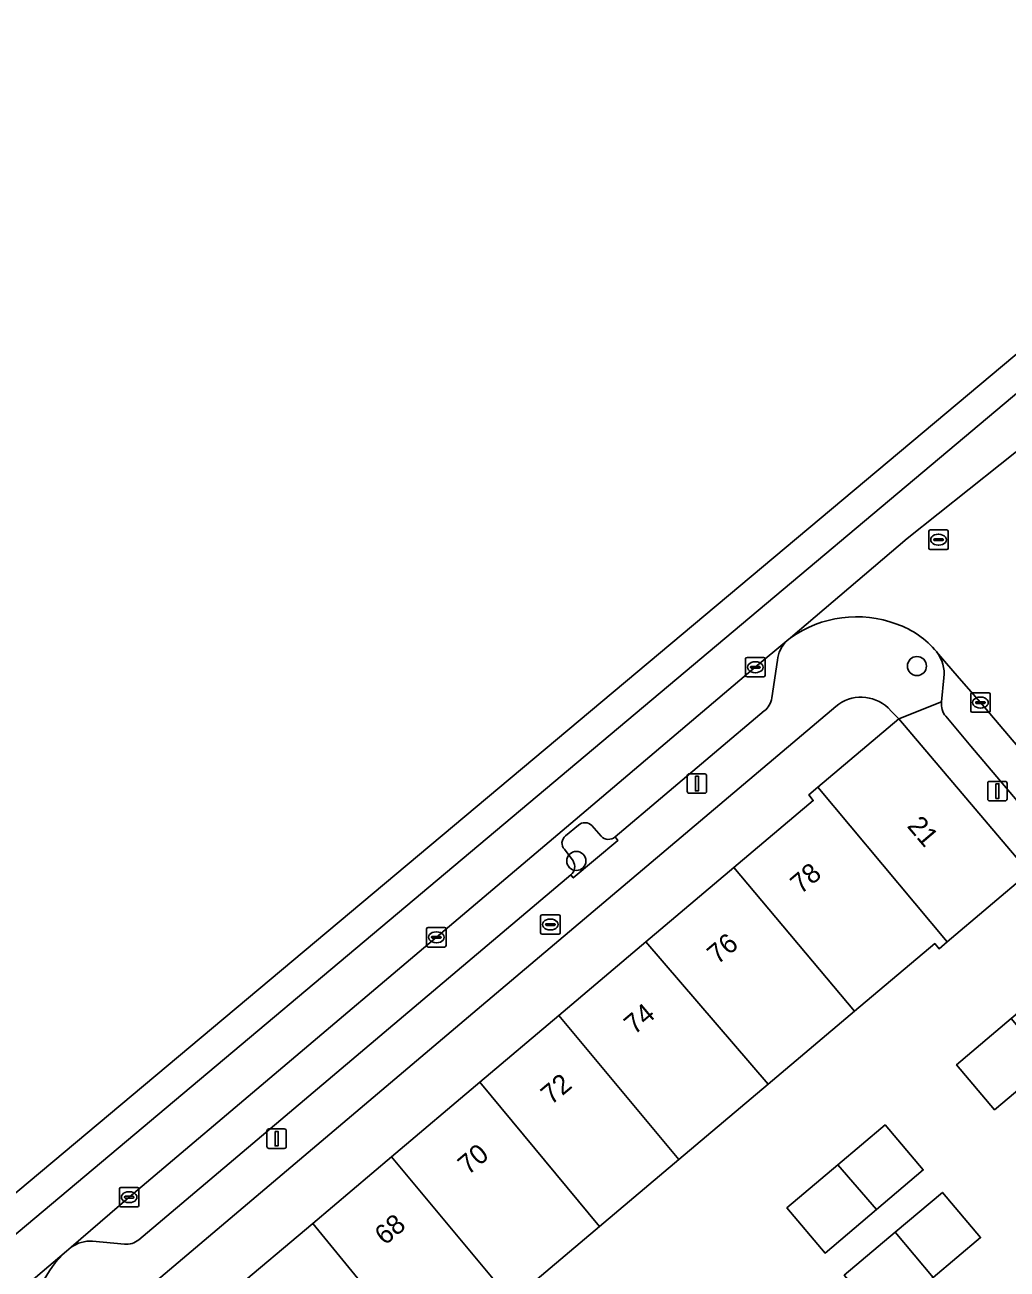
# Model space of a CAD drawing. Extents: x 162172 to 163187, y 382874 to 383685.
# Drawn here: x 162269.4 to 162319.7, y 383181.4 to 383245.3 of the extents above; entities that cross this region are included whole.
import ezdxf

# ---------------------------------------------------------------- set-up
doc = ezdxf.new("R2010")
doc.units = 0
for name, color, linetype in [('IMGEO_Boom', 7, 'Continuous'), ('IMGEO_Brandkraan', 7, 'Continuous'), ('IMGEO_Erf', 7, 'Continuous'), ('IMGEO_Kolk', 7, 'Continuous'), ('IMGEO_Lichtmast', 7, 'Continuous'), ('IMGEO_Pand', 7, 'Continuous'), ('IMGEO_Pand_nummerreeks', 7, 'Continuous'), ('IMGEO_Parkeervlak_open', 7, 'Continuous'), ('IMGEO_Rijbaan_lokaal_gesloten', 7, 'Continuous'), ('IMGEO_Rijbaan_lokaal_open', 7, 'Continuous'), ('IMGEO_Rioolput', 7, 'Continuous'), ('IMGEO_Verkeerseiland_groen', 7, 'Continuous'), ('IMGEO_Voetpad_open', 7, 'Continuous')]:
    doc.layers.add(name, color=color, linetype=linetype)

msp = doc.modelspace()

# ---------------------------------------------------------------- linework, layer by layer
at = {"layer": 'IMGEO_Boom'}
for centre in [(162315.117, 383212.392), (162297.644, 383202.386)]:
    msp.add_circle(centre, 0.489, dxfattribs=at)
at = {"layer": 'IMGEO_Brandkraan'}
for p, q in [((162295.812, 383198.699), (162295.812, 383199.551)), ((162295.887, 383199.625), (162296.739, 383199.625)), ((162296.071, 383199.119), (162296.071, 383199.131)), ((162296.509, 383199.082), (162296.111, 383199.082)), ((162296.114, 383199.168), (162296.512, 383199.168)), ((162296.3, 383199.405), (162296.325, 383199.405)), ((162296.555, 383199.131), (162296.555, 383199.119)), ((162296.813, 383199.551), (162296.813, 383198.699)), ((162296.739, 383198.625), (162295.887, 383198.625)), ((162296.323, 383198.845), (162296.298, 383198.845))]:
    msp.add_line(p, q, dxfattribs=at)
for points in [[(162295.812, 383198.699), (162295.812, 383199.551)], [(162295.887, 383199.625), (162296.739, 383199.625)], [(162296.813, 383199.551), (162296.813, 383198.699)], [(162296.739, 383198.625), (162295.887, 383198.625)]]:
    msp.add_lwpolyline(points, dxfattribs=at)
for centre, radius, start, end in [((162295.889, 383199.549), 0.0765, 91.55205, 178.44795), ((162295.889, 383199.549), 0.0765, 91.55205, 178.44795), ((162296.111, 383199.128), 0.0403, 85.87752, 175.75265), ((162296.108, 383199.118), 0.0366, 178.93798, 274.71019), ((162296.512, 383199.125), 0.043, 264.86636, 352.45326), ((162296.516, 383199.13), 0.0386, 1.73085, 96.63898), ((162296.737, 383199.549), 0.0765, 1.55205, 88.44795), ((162296.737, 383199.549), 0.0765, 1.55205, 88.44795), ((162295.889, 383198.701), 0.0765, 181.55205, 268.44795), ((162295.889, 383198.701), 0.0765, 181.55205, 268.44795), ((162296.737, 383198.701), 0.0765, 271.55205, 358.44795), ((162296.737, 383198.701), 0.0765, 271.55205, 358.44795)]:
    msp.add_arc(centre, radius, start, end, dxfattribs=at)
for centre, major_axis, ratio, start_param, end_param in [((162296.299, 383199.125), (-0.387, 0.002), 0.722429, 4.712389, 7.853982), ((162296.324, 383199.125), (-0.39, 0.002), 0.717154, 1.570796, 4.712389)]:
    msp.add_ellipse(centre, major_axis=major_axis, ratio=ratio, start_param=start_param, end_param=end_param, dxfattribs=at)
at = {"layer": 'IMGEO_Erf'}
for points in [[(162274.262, 383176.853), (162274.737, 383176.332), (162279.362, 383180.242), (162279.467, 383180.119), (162279.593, 383179.957), (162279.944, 383180.254), (162284.121, 383183.784), (162288.168, 383187.204), (162292.698, 383191.033), (162296.742, 383194.45), (162301.217, 383198.233), (162305.729, 383202.045), (162309.801, 383205.487), (162309.568, 383205.774), (162310.04, 383206.173), (162314.195, 383209.68), (162313.812, 383210.067), (162313.64, 383210.241)], [(162310.951, 383210.32), (162292.555, 383194.763), (162274.555, 383179.518)], [(162324.77, 383179.335), (162328.927, 383182.849), (162328.7, 383183.115), (162329.205, 383183.544), (162333.317, 383187.038), (162320.875, 383201.8), (162316.672, 383198.236), (162316.253, 383197.881), (162316.027, 383198.148), (162311.916, 383194.675), (162307.492, 383190.937), (162302.899, 383187.056), (162298.835, 383183.622), (162294.315, 383179.803)]]:
    msp.add_lwpolyline(points, dxfattribs=at)
for points in [[(162319.101, 383189.616), (162317.146, 383191.931), (162319.957, 383194.305), (162322.188, 383196.189), (162324.143, 383193.874), (162321.9, 383191.98)], [(162310.405, 383182.264), (162308.448, 383184.577), (162311.061, 383186.788), (162313.485, 383188.839), (162315.442, 383186.525), (162313.037, 383184.49)], [(162313.343, 383178.804), (162311.387, 383181.118), (162314.005, 383183.33), (162316.422, 383185.373), (162318.378, 383183.059), (162315.943, 383181.001)]]:
    msp.add_lwpolyline(points, close=True, dxfattribs=at)
msp.add_arc((162312.251, 383208.769), 2.024, 46.65864, 129.97575, dxfattribs=at)
at = {"layer": 'IMGEO_Kolk'}
for p, q in [((162306.324, 383211.905), (162306.324, 383212.757)), ((162306.399, 383212.831), (162307.251, 383212.831)), ((162306.812, 383212.611), (162306.837, 383212.611)), ((162307.325, 383212.757), (162307.325, 383211.905)), ((162307.251, 383211.831), (162306.399, 383211.831)), ((162306.583, 383212.325), (162306.583, 383212.337)), ((162307.021, 383212.288), (162306.623, 383212.288)), ((162306.626, 383212.374), (162307.024, 383212.374)), ((162306.835, 383212.051), (162306.81, 383212.051)), ((162307.067, 383212.337), (162307.067, 383212.325)), ((162317.873, 383210.092), (162317.873, 383210.944)), ((162317.948, 383211.018), (162318.8, 383211.018)), ((162318.132, 383210.512), (162318.132, 383210.524)), ((162318.175, 383210.561), (162318.573, 383210.561)), ((162318.361, 383210.798), (162318.386, 383210.798)), ((162318.616, 383210.524), (162318.616, 383210.512)), ((162318.874, 383210.944), (162318.874, 383210.092)), ((162318.8, 383210.018), (162317.948, 383210.018)), ((162318.57, 383210.475), (162318.172, 383210.475)), ((162318.384, 383210.238), (162318.359, 383210.238)), ((162289.962, 383198.044), (162289.962, 383198.896)), ((162290.037, 383198.97), (162290.889, 383198.97)), ((162290.221, 383198.464), (162290.221, 383198.476)), ((162290.659, 383198.427), (162290.261, 383198.427)), ((162290.264, 383198.513), (162290.662, 383198.513)), ((162290.45, 383198.75), (162290.475, 383198.75)), ((162290.705, 383198.476), (162290.705, 383198.464)), ((162290.963, 383198.896), (162290.963, 383198.044)), ((162290.889, 383197.97), (162290.037, 383197.97)), ((162290.473, 383198.19), (162290.448, 383198.19)), ((162274.28, 383185.63), (162275.132, 383185.63)), ((162274.205, 383184.704), (162274.205, 383185.556)), ((162274.464, 383185.124), (162274.464, 383185.136)), ((162274.902, 383185.087), (162274.504, 383185.087)), ((162274.507, 383185.173), (162274.905, 383185.173)), ((162274.693, 383185.41), (162274.718, 383185.41)), ((162274.948, 383185.136), (162274.948, 383185.124)), ((162275.206, 383185.556), (162275.206, 383184.704)), ((162275.132, 383184.63), (162274.28, 383184.63)), ((162274.716, 383184.85), (162274.691, 383184.85))]:
    msp.add_line(p, q, dxfattribs=at)
for points in [[(162306.324, 383211.905), (162306.324, 383212.757)], [(162306.399, 383212.831), (162307.251, 383212.831)], [(162307.325, 383212.757), (162307.325, 383211.905)], [(162307.251, 383211.831), (162306.399, 383211.831)], [(162317.873, 383210.092), (162317.873, 383210.944)], [(162317.948, 383211.018), (162318.8, 383211.018)], [(162318.874, 383210.944), (162318.874, 383210.092)], [(162318.8, 383210.018), (162317.948, 383210.018)], [(162289.962, 383198.044), (162289.962, 383198.896)], [(162290.037, 383198.97), (162290.889, 383198.97)], [(162290.963, 383198.896), (162290.963, 383198.044)], [(162290.889, 383197.97), (162290.037, 383197.97)], [(162274.28, 383185.63), (162275.132, 383185.63)], [(162274.205, 383184.704), (162274.205, 383185.556)], [(162275.206, 383185.556), (162275.206, 383184.704)], [(162275.132, 383184.63), (162274.28, 383184.63)]]:
    msp.add_lwpolyline(points, dxfattribs=at)
for centre, radius, start, end in [((162306.401, 383212.755), 0.0765, 91.55205, 178.44795), ((162306.401, 383212.755), 0.0765, 91.55205, 178.44795), ((162307.249, 383212.755), 0.0765, 1.55205, 88.44795), ((162307.249, 383212.755), 0.0765, 1.55205, 88.44795), ((162306.401, 383211.907), 0.0765, 181.55205, 268.44795), ((162306.401, 383211.907), 0.0765, 181.55205, 268.44795), ((162306.623, 383212.334), 0.0403, 85.87752, 175.75265), ((162306.62, 383212.324), 0.0366, 178.93798, 274.71019), ((162307.024, 383212.331), 0.043, 264.86636, 352.45326), ((162307.028, 383212.336), 0.0386, 1.73085, 96.63898), ((162307.249, 383211.907), 0.0765, 271.55205, 358.44795), ((162307.249, 383211.907), 0.0765, 271.55205, 358.44795), ((162317.95, 383210.942), 0.0765, 91.55205, 178.44795), ((162317.95, 383210.942), 0.0765, 91.55205, 178.44795), ((162318.172, 383210.521), 0.0403, 85.87752, 175.75265), ((162318.169, 383210.511), 0.0366, 178.93798, 274.71019), ((162318.573, 383210.518), 0.043, 264.86636, 352.45326), ((162318.577, 383210.523), 0.0386, 1.73085, 96.63898), ((162318.798, 383210.942), 0.0765, 1.55205, 88.44795), ((162318.798, 383210.942), 0.0765, 1.55205, 88.44795), ((162317.95, 383210.094), 0.0765, 181.55205, 268.44795), ((162317.95, 383210.094), 0.0765, 181.55205, 268.44795), ((162318.798, 383210.094), 0.0765, 271.55205, 358.44795), ((162318.798, 383210.094), 0.0765, 271.55205, 358.44795), ((162290.039, 383198.894), 0.0765, 91.55205, 178.44795), ((162290.039, 383198.894), 0.0765, 91.55205, 178.44795), ((162290.261, 383198.473), 0.0403, 85.87752, 175.75265), ((162290.258, 383198.463), 0.0366, 178.93798, 274.71019), ((162290.662, 383198.47), 0.043, 264.86636, 352.45326), ((162290.666, 383198.475), 0.0386, 1.73085, 96.63898), ((162290.887, 383198.894), 0.0765, 1.55205, 88.44795), ((162290.887, 383198.894), 0.0765, 1.55205, 88.44795), ((162290.039, 383198.046), 0.0765, 181.55205, 268.44795), ((162290.039, 383198.046), 0.0765, 181.55205, 268.44795), ((162290.887, 383198.046), 0.0765, 271.55205, 358.44795), ((162290.887, 383198.046), 0.0765, 271.55205, 358.44795), ((162274.282, 383185.554), 0.0765, 91.55205, 178.44795), ((162274.282, 383185.554), 0.0765, 91.55205, 178.44795), ((162275.13, 383185.554), 0.0765, 1.55205, 88.44795), ((162275.13, 383185.554), 0.0765, 1.55205, 88.44795), ((162274.504, 383185.133), 0.0403, 85.87752, 175.75265), ((162274.501, 383185.123), 0.0366, 178.93798, 274.71019), ((162274.905, 383185.13), 0.043, 264.86636, 352.45326), ((162274.909, 383185.135), 0.0386, 1.73085, 96.63898), ((162274.282, 383184.706), 0.0765, 181.55205, 268.44795), ((162274.282, 383184.706), 0.0765, 181.55205, 268.44795), ((162275.13, 383184.706), 0.0765, 271.55205, 358.44795), ((162275.13, 383184.706), 0.0765, 271.55205, 358.44795)]:
    msp.add_arc(centre, radius, start, end, dxfattribs=at)
for centre, major_axis, ratio, start_param, end_param in [((162306.811, 383212.331), (-0.387, 0.002), 0.722429, 4.712389, 7.853982), ((162306.836, 383212.331), (-0.39, 0.002), 0.717154, 1.570796, 4.712389), ((162318.36, 383210.518), (-0.387, 0.002), 0.722429, 4.712389, 7.853982), ((162318.385, 383210.518), (-0.39, 0.002), 0.717154, 1.570796, 4.712389), ((162290.449, 383198.47), (-0.387, 0.002), 0.722429, 4.712389, 7.853982), ((162290.474, 383198.47), (-0.39, 0.002), 0.717154, 1.570796, 4.712389), ((162274.692, 383185.13), (-0.387, 0.002), 0.722429, 4.712389, 7.853982), ((162274.717, 383185.13), (-0.39, 0.002), 0.717154, 1.570796, 4.712389)]:
    msp.add_ellipse(centre, major_axis=major_axis, ratio=ratio, start_param=start_param, end_param=end_param, dxfattribs=at)
at = {"layer": 'IMGEO_Lichtmast'}
for p, q in [((162303.333, 383205.962), (162303.333, 383206.762)), ((162303.333, 383206.762), (162303.333, 383205.962)), ((162303.433, 383206.862), (162304.223, 383206.862)), ((162304.223, 383206.862), (162303.433, 383206.862)), ((162304.323, 383206.762), (162304.323, 383205.962)), ((162304.323, 383205.962), (162304.323, 383206.762)), ((162318.748, 383205.572), (162318.748, 383206.372)), ((162318.748, 383206.372), (162318.748, 383205.572)), ((162318.848, 383206.472), (162319.638, 383206.472)), ((162319.638, 383206.472), (162318.848, 383206.472)), ((162319.738, 383206.372), (162319.738, 383205.572)), ((162319.738, 383205.572), (162319.738, 383206.372)), ((162304.223, 383205.862), (162303.433, 383205.862)), ((162303.433, 383205.862), (162304.223, 383205.862)), ((162319.638, 383205.472), (162318.848, 383205.472)), ((162318.848, 383205.472), (162319.638, 383205.472)), ((162281.774, 383187.732), (162281.774, 383188.532)), ((162281.774, 383188.532), (162281.774, 383187.732)), ((162281.874, 383188.632), (162282.664, 383188.632)), ((162282.664, 383188.632), (162281.874, 383188.632)), ((162282.764, 383188.532), (162282.764, 383187.732)), ((162282.764, 383187.732), (162282.764, 383188.532)), ((162282.664, 383187.632), (162281.874, 383187.632)), ((162281.874, 383187.632), (162282.664, 383187.632))]:
    msp.add_line(p, q, dxfattribs=at)
for points in [[(162303.753, 383206.737), (162303.903, 383206.737), (162303.903, 383205.987), (162303.753, 383205.987), (162303.753, 383206.737)], [(162319.168, 383206.347), (162319.318, 383206.347), (162319.318, 383205.597), (162319.168, 383205.597), (162319.168, 383206.347)], [(162282.194, 383188.507), (162282.344, 383188.507), (162282.344, 383187.757), (162282.194, 383187.757), (162282.194, 383188.507)]]:
    msp.add_lwpolyline(points, dxfattribs=at)
for centre, start, end in [((162303.433, 383206.762), 90, 180), ((162303.433, 383206.762), 90, 180), ((162304.223, 383206.762), 0, 90), ((162304.223, 383206.762), 360, 90), ((162318.848, 383206.372), 90, 180), ((162318.848, 383206.372), 90, 180), ((162319.638, 383206.372), 0, 90), ((162319.638, 383206.372), 360, 90), ((162303.433, 383205.962), 180, 270), ((162303.433, 383205.962), 180, 270), ((162304.223, 383205.962), 270, 0), ((162304.223, 383205.962), 270, 0), ((162318.848, 383205.572), 180, 270), ((162318.848, 383205.572), 180, 270), ((162319.638, 383205.572), 270, 0), ((162319.638, 383205.572), 270, 0), ((162281.874, 383188.532), 90, 180), ((162281.874, 383188.532), 90, 180), ((162282.664, 383188.532), 0, 90), ((162282.664, 383188.532), 360, 90), ((162281.874, 383187.732), 180, 270), ((162281.874, 383187.732), 180, 270), ((162282.664, 383187.732), 270, 0), ((162282.664, 383187.732), 270, 0)]:
    msp.add_arc(centre, 0.1, start, end, dxfattribs=at)
at = {"layer": 'IMGEO_Pand'}
for points in [[(162310.04, 383206.173), (162316.672, 383198.236), (162320.875, 383201.8), (162314.195, 383209.68)], [(162310.04, 383206.173), (162309.568, 383205.774), (162309.801, 383205.487), (162305.729, 383202.045), (162311.916, 383194.675), (162316.027, 383198.148), (162316.253, 383197.881), (162316.672, 383198.236)], [(162311.916, 383194.675), (162305.729, 383202.045), (162301.217, 383198.233), (162307.492, 383190.937)], [(162301.217, 383198.233), (162296.742, 383194.45), (162302.899, 383187.056), (162307.492, 383190.937)], [(162302.899, 383187.056), (162296.742, 383194.45), (162292.698, 383191.033), (162298.835, 383183.622)], [(162321.9, 383191.98), (162319.957, 383194.305), (162317.146, 383191.931), (162319.101, 383189.616)], [(162294.315, 383179.803), (162298.835, 383183.622), (162292.698, 383191.033), (162288.168, 383187.204)], [(162311.061, 383186.788), (162313.037, 383184.49), (162315.442, 383186.525), (162313.485, 383188.839)], [(162294.315, 383179.803), (162288.168, 383187.204), (162284.121, 383183.784), (162290.206, 383176.331)], [(162311.061, 383186.788), (162308.448, 383184.577), (162310.405, 383182.264), (162313.037, 383184.49)], [(162314.005, 383183.33), (162315.943, 383181.001), (162318.378, 383183.059), (162316.422, 383185.373)], [(162286.238, 383172.979), (162290.206, 383176.331), (162284.121, 383183.784), (162279.944, 383180.254)], [(162314.005, 383183.33), (162311.387, 383181.118), (162313.343, 383178.804), (162315.943, 383181.001)]]:
    msp.add_lwpolyline(points, close=True, dxfattribs=at)
at = {"layer": 'IMGEO_Parkeervlak_open'}
for points in [[(162308.435, 383213.679), (162306.826, 383212.329), (162297.367, 383204.306), (162290.464, 383198.471), (162274.707, 383185.133), (162271.73, 383182.56)], [(162343.809, 383180.374), (162343.522, 383180.645), (162341.765, 383182.865), (162330.343, 383196.409), (162318.375, 383210.519), (162317.277, 383211.765), (162316.532, 383212.648), (162316.128, 383213.123)], [(162307.673, 383210.755), (162307.962, 383212.692)], [(162316.503, 383211.795), (162316.38, 383210.548)], [(162299.631, 383203.621), (162307.28, 383210.088)], [(162316.591, 383209.812), (162317.886, 383208.278), (162340.616, 383181.437)], [(162297.088, 383203.671), (162297.747, 383204.225)], [(162298.445, 383204.206), (162298.917, 383203.668)], [(162297.474, 383202.389), (162297.032, 383202.988)], [(162275.199, 383182.946), (162287.778, 383193.588), (162297.361, 383201.68)], [(162272.822, 383182.873), (162274.461, 383182.722)]]:
    msp.add_lwpolyline(points, dxfattribs=at)
for centre, radius, start, end in [((162309.549, 383212.538), 1.595, 134.32414, 174.46558), ((162314.637, 383211.985), 1.876, 354.18388, 37.35331), ((162306.685, 383210.888), 0.997, 306.6483, 352.33806), ((162317.343, 383210.426), 0.971, 172.78047, 219.21311), ((162298.086, 383203.834), 0.517, 46.0007, 130.88082), ((162297.368, 383203.304), 0.461, 127.32465, 223.30082), ((162299.298, 383204.003), 0.507, 221.33119, 311.13654), ((162297.037, 383202.095), 0.527, 307.97232, 33.91648), ((162272.719, 383181.17), 1.706, 86.54832, 125.43947), ((162274.57, 383183.692), 0.976, 263.61383, 310.15467)]:
    msp.add_arc(centre, radius, start, end, dxfattribs=at)
at = {"layer": 'IMGEO_Rijbaan_lokaal_gesloten'}
for points in [[(162241.995, 383156.412), (162244.53, 383159.301), (162248.008, 383164.875), (162250.915, 383168.143), (162371.03, 383269.104), (162392.188, 383288.18), (162444.061, 383332.714), (162462.172, 383347.171), (162500.099, 383379.33), (162504.312, 383382.919), (162503.092, 383384.494), (162452.553, 383342.284), (162439.186, 383331.12), (162372.302, 383272.085), (162334.992, 383240.797), (162331.864, 383238.174), (162267.807, 383184.457), (162185.082, 383115.085), (162181.627, 383109.075), (162174.82, 383097.237)], [(162445.777, 383331.778), (162464.553, 383346.647), (162467.025, 383348.679), (162472.339, 383353.202), (162490.914, 383369.044), (162496.178, 383373.597), (162505.769, 383381.038), (162504.312, 383382.919), (162500.099, 383379.33), (162462.172, 383347.171), (162444.061, 383332.714), (162392.188, 383288.18), (162371.03, 383269.104), (162250.915, 383168.143), (162248.008, 383164.875), (162244.53, 383159.301), (162241.995, 383156.412)], [(162260.178, 383172.747), (162265.108, 383176.952), (162271.49, 383182.353), (162271.73, 383182.56), (162274.707, 383185.133), (162290.464, 383198.471), (162297.367, 383204.306), (162306.826, 383212.329), (162308.435, 383213.679), (162308.622, 383213.836), (162314.609, 383218.937), (162320.978, 383224.002)]]:
    msp.add_lwpolyline(points, dxfattribs=at)
at = {"layer": 'IMGEO_Rijbaan_lokaal_open'}
for points in [[(162320.577, 383223.268), (162320.978, 383224.002), (162314.609, 383218.937), (162308.622, 383213.836)], [(162316.128, 383213.123), (162316.532, 383212.648), (162317.277, 383211.765), (162318.375, 383210.519), (162330.343, 383196.409), (162341.765, 383182.865), (162343.522, 383180.645), (162343.809, 383180.374), (162344.215, 383179.988), (162344.636, 383179.27), (162345.477, 383177.503), (162346.713, 383174.171), (162347.325, 383172.541), (162347.5, 383172.071), (162347.838, 383171.163), (162349.07, 383167.852), (162350.1, 383165.084), (162355.914, 383149.578), (162360.369, 383137.577), (162361.702, 383133.987), (162361.794, 383133.759)], [(162271.49, 383182.353), (162265.108, 383176.952), (162260.178, 383172.747), (162260.704, 383172.835)]]:
    msp.add_lwpolyline(points, dxfattribs=at)
for centre, radius, start, end in [((162312.018, 383209.064), 5.857, 69.40987, 125.43948), ((162312.521, 383210.118), 4.695, 39.79783, 70.63185), ((162274.882, 383178.507), 5.129, 131.4122, 178.75573)]:
    msp.add_arc(centre, radius, start, end, dxfattribs=at)
at = {"layer": 'IMGEO_Rioolput'}
for p, q in [((162315.724, 383218.451), (162315.724, 383219.303)), ((162315.799, 383219.377), (162316.651, 383219.377)), ((162315.983, 383218.871), (162315.983, 383218.883)), ((162316.421, 383218.834), (162316.023, 383218.834)), ((162316.026, 383218.92), (162316.424, 383218.92)), ((162316.212, 383219.157), (162316.237, 383219.157)), ((162316.467, 383218.883), (162316.467, 383218.871)), ((162316.725, 383219.303), (162316.725, 383218.451)), ((162316.651, 383218.377), (162315.799, 383218.377)), ((162316.235, 383218.597), (162316.21, 383218.597))]:
    msp.add_line(p, q, dxfattribs=at)
for points in [[(162315.724, 383218.451), (162315.724, 383219.303)], [(162315.799, 383219.377), (162316.651, 383219.377)], [(162316.725, 383219.303), (162316.725, 383218.451)], [(162316.651, 383218.377), (162315.799, 383218.377)]]:
    msp.add_lwpolyline(points, dxfattribs=at)
for centre, radius, start, end in [((162315.801, 383219.301), 0.0765, 91.55205, 178.44795), ((162315.801, 383219.301), 0.0765, 91.55205, 178.44795), ((162316.023, 383218.88), 0.0403, 85.87752, 175.75265), ((162316.02, 383218.87), 0.0366, 178.93798, 274.71019), ((162316.424, 383218.877), 0.043, 264.86636, 352.45326), ((162316.428, 383218.882), 0.0386, 1.73085, 96.63898), ((162316.649, 383219.301), 0.0765, 1.55205, 88.44795), ((162316.649, 383219.301), 0.0765, 1.55205, 88.44795), ((162315.801, 383218.453), 0.0765, 181.55205, 268.44795), ((162315.801, 383218.453), 0.0765, 181.55205, 268.44795), ((162316.649, 383218.453), 0.0765, 271.55205, 358.44795), ((162316.649, 383218.453), 0.0765, 271.55205, 358.44795)]:
    msp.add_arc(centre, radius, start, end, dxfattribs=at)
for centre, major_axis, ratio, start_param, end_param in [((162316.211, 383218.877), (-0.387, 0.002), 0.722429, 4.712389, 7.853982), ((162316.236, 383218.877), (-0.39, 0.002), 0.717154, 1.570796, 4.712389)]:
    msp.add_ellipse(centre, major_axis=major_axis, ratio=ratio, start_param=start_param, end_param=end_param, dxfattribs=at)
at = {"layer": 'IMGEO_Verkeerseiland_groen'}
for points in [[(162297.747, 383204.225), (162297.088, 383203.671)], [(162298.917, 383203.668), (162298.445, 383204.206)], [(162299.776, 383203.438), (162299.631, 383203.621)], [(162297.032, 383202.988), (162297.474, 383202.389)], [(162297.361, 383201.68), (162297.483, 383201.518), (162299.776, 383203.438)]]:
    msp.add_lwpolyline(points, dxfattribs=at)
for centre, radius, start, end in [((162298.086, 383203.834), 0.517, 46.0007, 130.88082), ((162297.368, 383203.304), 0.461, 127.32465, 223.30082), ((162299.298, 383204.003), 0.507, 221.33119, 311.13654), ((162297.037, 383202.095), 0.527, 307.97232, 33.91648)]:
    msp.add_arc(centre, radius, start, end, dxfattribs=at)
at = {"layer": 'IMGEO_Voetpad_open'}
for points in [[(162308.622, 383213.836), (162308.435, 383213.679)], [(162307.962, 383212.692), (162307.673, 383210.755)], [(162313.64, 383210.241), (162313.812, 383210.067), (162314.195, 383209.68), (162316.38, 383210.548), (162316.503, 383211.795)], [(162316.38, 383210.548), (162314.195, 383209.68), (162320.875, 383201.8), (162333.317, 383187.038), (162336.823, 383182.913), (162339.995, 383179.146)], [(162274.555, 383179.518), (162292.555, 383194.763), (162310.951, 383210.32)], [(162307.28, 383210.088), (162299.631, 383203.621), (162299.776, 383203.438), (162297.483, 383201.518), (162297.361, 383201.68), (162287.778, 383193.588), (162275.199, 383182.946)], [(162340.616, 383181.437), (162317.886, 383208.278), (162316.591, 383209.812)], [(162271.73, 383182.56), (162271.49, 383182.353)], [(162274.461, 383182.722), (162272.822, 383182.873)]]:
    msp.add_lwpolyline(points, dxfattribs=at)
for centre, radius, start, end in [((162312.018, 383209.064), 5.857, 69.40987, 125.43948), ((162312.521, 383210.118), 4.695, 39.79783, 70.63185), ((162309.549, 383212.538), 1.595, 134.32414, 174.46558), ((162314.637, 383211.985), 1.876, 354.18388, 37.35331), ((162306.685, 383210.888), 0.997, 306.6483, 352.33806), ((162312.251, 383208.769), 2.024, 46.65864, 129.97575), ((162317.343, 383210.426), 0.971, 172.78047, 219.21311), ((162272.719, 383181.17), 1.706, 86.54832, 125.43947), ((162274.57, 383183.692), 0.976, 263.61383, 310.15467), ((162274.882, 383178.507), 5.129, 131.4122, 178.75573)]:
    msp.add_arc(centre, radius, start, end, dxfattribs=at)

# ---------------------------------------------------------------- texts
at = {"layer": 'IMGEO_Pand_nummerreeks'}
for s, rotation, p in [('21', 310.28847, (162314.572, 383204.163)), ('78', 40.2021, (162309.157, 383200.648)), ('76', 40.2021, (162304.889, 383197.041)), ('74', 40.2021, (162300.624, 383193.436)), ('72', 40.2021, (162296.356, 383189.83)), ('70', 40.2021, (162292.096, 383186.229)), ('68', 40.2021, (162287.831, 383182.624))]:
    msp.add_text(s, height=1, rotation=rotation, dxfattribs=at).set_placement(p)

doc.saveas('drawing.dxf')
